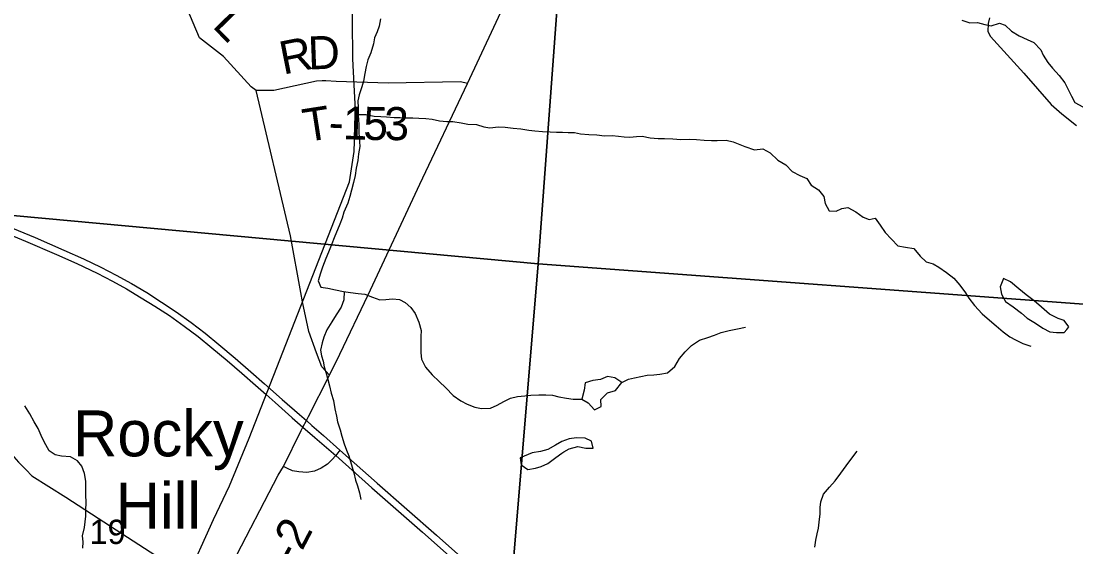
# Model space of a CAD drawing. Extents: x 0 to 42, y 0 to 22.
# Drawn here: x 5.443 to 6.349, y 18.48 to 18.932 of the extents above; entities that cross this region are included whole.
import ezdxf

# ---------------------------------------------------------------- set-up
doc = ezdxf.new("R2010")
doc.units = 0
for name, color, linetype in [('GM_X_County_Road', 7, 'Continuous'), ('GM_X_County_Road_Text', 7, 'Continuous'), ('GM_X_Minor_Lake', 7, 'Continuous'), ('GM_X_Minor_River', 7, 'Continuous'), ('GM_X_Rail_Line', 7, 'Continuous'), ('GM_X_Section', 7, 'Continuous'), ('GM_X_Section_Text', 7, 'Continuous'), ('GM_X_State_Route', 7, 'Continuous'), ('GM_X_Township_Road', 7, 'Continuous'), ('GM_X_Township_Road_Text', 7, 'Continuous'), ('GM_X_Unincorporated_Text', 7, 'Continuous'), ('GM_X_US_Route', 7, 'Continuous')]:
    doc.layers.add(name, color=color, linetype=linetype)

msp = doc.modelspace()

# ---------------------------------------------------------------- linework, layer by layer
at = {"layer": 'GM_X_County_Road'}
for points in [[(5.3521, 18.78312), (5.35279, 18.77466), (5.35365, 18.7652), (5.35773, 18.75509), (5.36289, 18.74584), (5.36687, 18.73724), (5.38061, 18.68303), (5.38536, 18.65853), (5.39072, 18.64463), (5.42336, 18.57738), (5.43241, 18.5623), (5.44039, 18.55303), (5.44707, 18.54656), (5.45202, 18.54117), (5.48111, 18.52285), (5.51967, 18.49807), (5.55371, 18.47608), (5.58835, 18.45351)], [(5.60973, 18.43952), (5.61449, 18.44686), (5.62436, 18.46627), (5.66368, 18.54178), (5.66812, 18.54945)]]:
    msp.add_lwpolyline(points, dxfattribs=at)
at = {"layer": 'GM_X_Minor_Lake'}
for points in [[(6.28683, 18.7108), (6.284, 18.70379), (6.28514, 18.69753), (6.28854, 18.69128), (6.29515, 18.68654), (6.30233, 18.68124), (6.30743, 18.67688), (6.31442, 18.67252), (6.32066, 18.66817), (6.3267, 18.66495), (6.33255, 18.66438), (6.33916, 18.66438), (6.34136, 18.66711)], [(6.34136, 18.66711), (6.34313, 18.66931), (6.33897, 18.6748), (6.33406, 18.67651), (6.3265, 18.6803), (6.3197, 18.68636), (6.31328, 18.69185), (6.30648, 18.69697), (6.30024, 18.70208), (6.29307, 18.70796), (6.28683, 18.7108)], [(5.95892, 18.62154), (5.95299, 18.62561), (5.94675, 18.62675), (5.94052, 18.62409), (5.93391, 18.62314), (5.9275, 18.62124), (5.92655, 18.6148), (5.92447, 18.6071)], [(5.92447, 18.6071), (5.92993, 18.60404), (5.93558, 18.59814), (5.94107, 18.60096), (5.94091, 18.60683), (5.9466, 18.6125), (5.95341, 18.61455), (5.95892, 18.62154)], [(5.90919, 18.56183), (5.91373, 18.56438), (5.9211, 18.56647), (5.9279, 18.56496), (5.93432, 18.56515), (5.93281, 18.57121), (5.92733, 18.57367), (5.92015, 18.57405), (5.91373, 18.5731), (5.9075, 18.57083), (5.90203, 18.5676), (5.89542, 18.564), (5.88919, 18.56229), (5.88182, 18.56096), (5.87163, 18.55679)], [(5.87163, 18.55679), (5.87257, 18.55073), (5.87805, 18.54675), (5.88466, 18.54789), (5.88976, 18.54922), (5.89523, 18.55187), (5.90222, 18.55699), (5.90732, 18.56078), (5.90919, 18.56183)]]:
    msp.add_lwpolyline(points, dxfattribs=at)
at = {"layer": 'GM_X_Minor_River'}
for points in [[(5.7517, 18.93417), (5.75055, 18.92772), (5.74864, 18.9228), (5.74654, 18.91769), (5.74557, 18.91257), (5.74328, 18.9048), (5.74061, 18.89874), (5.73927, 18.89325), (5.73811, 18.887), (5.73695, 18.88055), (5.73561, 18.87563), (5.73332, 18.86881), (5.73216, 18.86351), (5.73233, 18.85763), (5.7325, 18.85137), (5.73285, 18.84321), (5.73282, 18.83639), (5.73379, 18.82448)], [(6.25127, 18.93305), (6.25807, 18.93075), (6.26451, 18.93092), (6.27093, 18.92938), (6.27642, 18.92804), (6.28362, 18.93048), (6.28853, 18.92876), (6.29381, 18.92343), (6.30042, 18.91961), (6.30722, 18.91637), (6.31289, 18.91369), (6.31892, 18.9076), (6.32099, 18.90286), (6.32494, 18.89659), (6.32909, 18.89164), (6.33493, 18.88537), (6.33964, 18.87909), (6.34227, 18.87396), (6.34547, 18.86751), (6.34829, 18.86219), (6.35509, 18.85837)], [(5.73248, 18.85188), (5.73912, 18.85191), (5.74612, 18.85056), (5.7518, 18.85017), (5.75671, 18.84996), (5.76334, 18.84937), (5.76844, 18.84935), (5.77336, 18.84896), (5.77923, 18.84894), (5.78453, 18.84873), (5.79058, 18.84833), (5.79607, 18.84793), (5.80231, 18.84639), (5.80855, 18.8458), (5.81366, 18.84579), (5.82103, 18.84462), (5.82671, 18.84366), (5.83409, 18.84325), (5.84032, 18.84134), (5.84562, 18.84056), (5.853, 18.84129), (5.85868, 18.84089), (5.86549, 18.84011), (5.8723, 18.83952), (5.87892, 18.83836), (5.88421, 18.83796), (5.89083, 18.83718), (5.89746, 18.83697), (5.90294, 18.83676), (5.90786, 18.83675), (5.91297, 18.83654), (5.91827, 18.83652), (5.92356, 18.83537), (5.93056, 18.83458), (5.93737, 18.83437), (5.94418, 18.83359), (5.95062, 18.83376), (5.9561, 18.83317), (5.96102, 18.83259), (5.96594, 18.83238), (5.97143, 18.83293), (5.97654, 18.83329), (5.98335, 18.83175), (5.99016, 18.83135), (5.99565, 18.83133), (6.00284, 18.83093), (6.00965, 18.83034), (6.01703, 18.83069), (6.02308, 18.83029), (6.0297, 18.82989), (6.03595, 18.82949), (6.04087, 18.82966), (6.04863, 18.82983), (6.05468, 18.82848), (6.06469, 18.82424)], [(5.73379, 18.82448), (5.73262, 18.81817), (5.73203, 18.8123), (5.73068, 18.80586), (5.72971, 18.79942), (5.72836, 18.79336), (5.72663, 18.78692), (5.7251, 18.78143), (5.72356, 18.77557), (5.72012, 18.76781), (5.71859, 18.7627), (5.71668, 18.75759), (5.71458, 18.75267), (5.71229, 18.74718), (5.70904, 18.73924), (5.70694, 18.73356), (5.70446, 18.72808), (5.70159, 18.7207), (5.70005, 18.71558), (5.69814, 18.70896), (5.70019, 18.70345), (5.70624, 18.70267), (5.71303, 18.70131), (5.71964, 18.69976), (5.72587, 18.69879), (5.73248, 18.698), (5.73815, 18.69741), (5.74456, 18.69491), (5.75098, 18.69261), (5.75627, 18.69296), (5.76175, 18.69351), (5.76799, 18.69272), (5.77289, 18.69024), (5.77778, 18.68604), (5.78135, 18.68091), (5.78453, 18.6735), (5.78639, 18.6661), (5.78618, 18.66118), (5.78612, 18.64696), (5.78685, 18.64165), (5.79022, 18.63462), (5.79587, 18.62815), (5.80208, 18.62225), (5.80772, 18.61692), (5.81393, 18.61025), (5.82071, 18.60567), (5.82599, 18.60281), (5.83278, 18.60031), (5.83826, 18.59915), (5.84601, 18.59949), (5.85169, 18.60212), (5.85756, 18.60513), (5.86343, 18.60794), (5.8693, 18.60943), (5.87572, 18.61016), (5.88064, 18.61071), (5.88763, 18.61087), (5.89368, 18.61103), (5.89935, 18.61062), (5.90482, 18.60927), (5.91143, 18.60792), (5.91728, 18.60713), (5.92447, 18.6071), (5.92993, 18.60404), (5.93558, 18.59814), (5.94107, 18.60096), (5.94091, 18.60683), (5.9466, 18.6125), (5.95341, 18.61455), (5.95892, 18.62154), (5.9646, 18.62436), (5.9699, 18.62547), (5.9752, 18.62677), (5.98087, 18.62769), (5.98654, 18.62805), (5.99164, 18.62859), (5.99808, 18.62989), (6.00452, 18.63536), (6.00852, 18.64216), (6.01327, 18.64802), (6.01896, 18.6533), (6.0256, 18.65782), (6.03279, 18.66006), (6.03847, 18.66231), (6.04434, 18.66456), (6.05133, 18.66623), (6.05833, 18.66772), (6.06514, 18.66901)], [(6.06469, 18.82424), (6.07298, 18.82156), (6.08017, 18.82247), (6.08658, 18.81884), (6.09316, 18.81256), (6.09976, 18.80855), (6.10522, 18.80284), (6.112, 18.79939), (6.11804, 18.7969), (6.12161, 18.79101), (6.12801, 18.78719), (6.13253, 18.78148), (6.13363, 18.77541), (6.13701, 18.76895), (6.14324, 18.76893), (6.14816, 18.77099), (6.15327, 18.77191), (6.16006, 18.76828), (6.16646, 18.76351), (6.17156, 18.76159), (6.17667, 18.7629), (6.18099, 18.75681), (6.1853, 18.75035), (6.19076, 18.74464), (6.19622, 18.73912), (6.20282, 18.73776), (6.21, 18.73659), (6.21526, 18.73012), (6.22053, 18.72536), (6.22657, 18.72363), (6.23148, 18.72076), (6.23788, 18.71618), (6.24428, 18.71123), (6.24936, 18.70514), (6.25443, 18.69867), (6.25706, 18.69392), (6.26214, 18.68783), (6.26853, 18.6806), (6.27493, 18.67507), (6.28058, 18.67012), (6.28679, 18.66516), (6.29244, 18.66078), (6.29735, 18.65829), (6.30357, 18.65504), (6.31036, 18.65274)], [(5.72045, 18.69964), (5.71999, 18.69256), (5.71769, 18.68632), (5.71351, 18.6797), (5.70989, 18.67365), (5.70532, 18.66685), (5.70284, 18.66061), (5.70131, 18.65568), (5.70015, 18.64924), (5.70088, 18.6445), (5.70218, 18.63976), (5.70311, 18.63501), (5.7046, 18.63027), (5.70609, 18.62534), (5.70776, 18.61869), (5.70925, 18.61224), (5.71111, 18.60598), (5.7124, 18.59877), (5.7137, 18.59251), (5.71462, 18.58758), (5.71705, 18.58074), (5.71835, 18.57543), (5.7204, 18.56879), (5.72226, 18.56328), (5.72432, 18.55853), (5.72581, 18.5536), (5.7273, 18.54885), (5.7286, 18.54392), (5.73009, 18.53766), (5.73177, 18.53272), (5.73344, 18.52665), (5.73474, 18.52096)], [(5.45384, 18.58761), (5.4501, 18.59464), (5.44597, 18.60148)], [(5.4957, 18.479), (5.49611, 18.48469), (5.49556, 18.48981), (5.4971, 18.49681), (5.49769, 18.50174), (5.49828, 18.50648), (5.4983, 18.51216), (5.49852, 18.51804), (5.49836, 18.52524), (5.49839, 18.53168), (5.49822, 18.5368), (5.49711, 18.54325), (5.49487, 18.54952), (5.49112, 18.55427), (5.48508, 18.55771), (5.47753, 18.55831), (5.47186, 18.55929), (5.46696, 18.56291), (5.46396, 18.56785), (5.46078, 18.57393), (5.45741, 18.58191), (5.45384, 18.58761)], [(6.1248, 18.47996), (6.12558, 18.48602), (6.12674, 18.49151), (6.12789, 18.49643), (6.12848, 18.50136), (6.12927, 18.50856), (6.12929, 18.51405), (6.12988, 18.51898), (6.13217, 18.52541), (6.13749, 18.53145), (6.14243, 18.53693), (6.14718, 18.54354), (6.15174, 18.54977), (6.15669, 18.55639), (6.16125, 18.56262)]]:
    msp.add_lwpolyline(points, dxfattribs=at)
at = {"layer": 'GM_X_Rail_Line'}
msp.add_lwpolyline([(5.70705, 17.81633), (5.63469, 18.15777), (5.6265, 18.18033), (5.6113, 18.20888), (5.591, 18.2402), (5.56344, 18.27665), (5.54618, 18.30134), (5.5321, 18.33445), (5.53012, 18.35695), (5.53347, 18.38243), (5.54108, 18.39851), (5.54777, 18.41034), (5.56646, 18.42899), (5.58423, 18.451), (5.60802, 18.50362), (5.62192, 18.53257), (5.6387, 18.57356), (5.72485, 18.79389), (5.72897, 18.81999), (5.73022, 18.85519), (5.72793, 18.89985), (5.72725, 18.96662)], dxfattribs=at)
at = {"layer": 'GM_X_Section'}
for points in [[(5.29794, 19.29404), (5.92489, 19.23623), (5.88694, 18.72342), (5.24862, 18.78217), (5.27466, 19.05009)], [(5.92489, 19.23623), (6.42153, 19.19422), (6.38282, 18.68674), (5.88694, 18.72342)], [(5.24862, 18.78217), (5.88694, 18.72342), (5.84475, 18.21447), (5.19696, 18.27399), (5.22327, 18.54106)], [(5.88694, 18.72342), (6.38282, 18.68674), (6.34385, 18.17798), (5.84475, 18.21447)]]:
    msp.add_lwpolyline(points, close=True, dxfattribs=at)
at = {"layer": 'GM_X_State_Route'}
for points in [[(5.71649, 18.64601), (5.74098, 18.69674), (5.78539, 18.79206), (5.82635, 18.87867), (5.87158, 18.97579)], [(5.66812, 18.54945), (5.68349, 18.58035), (5.68493, 18.58313), (5.68788, 18.58883), (5.68962, 18.59219), (5.70775, 18.6279), (5.71649, 18.64601)], [(5.71656, 18.56334), (5.71306, 18.55867), (5.70983, 18.55505), (5.70594, 18.55143), (5.70049, 18.54782), (5.69493, 18.54538), (5.68832, 18.54415), (5.68131, 18.54462), (5.67582, 18.54569), (5.67163, 18.54753), (5.66812, 18.54945)]]:
    msp.add_lwpolyline(points, dxfattribs=at)
at = {"layer": 'GM_X_Township_Road'}
for points in [[(5.82635, 18.87867), (5.82018, 18.87987), (5.75825, 18.87876), (5.7136, 18.88021), (5.70468, 18.88089), (5.70143, 18.88069), (5.69668, 18.88044), (5.65998, 18.87254), (5.64458, 18.87243), (5.6405, 18.8756), (5.6166, 18.90165), (5.59602, 18.91783), (5.58293, 18.94893)], [(6.27499, 18.93486), (6.27381, 18.93015), (6.27362, 18.92335), (6.27581, 18.91893), (6.30445, 18.8874), (6.328, 18.86062), (6.33717, 18.85251), (6.34962, 18.8424)], [(5.68311, 18.69892), (5.67412, 18.74759), (5.64458, 18.87243)], [(5.70775, 18.6279), (5.70106, 18.63485), (5.69664, 18.64691), (5.68994, 18.66549), (5.68458, 18.69097), (5.68311, 18.69892)]]:
    msp.add_lwpolyline(points, dxfattribs=at)
at = {"layer": 'GM_X_US_Route'}
for points in [[(5.3521, 18.78312), (5.36924, 18.77572), (5.3912, 18.76635), (5.41735, 18.75516), (5.44655, 18.74291), (5.47304, 18.73156), (5.49047, 18.72382), (5.50816, 18.71552), (5.52132, 18.70853), (5.53324, 18.70203), (5.54591, 18.69438), (5.55759, 18.68706), (5.57017, 18.679), (5.58284, 18.67003), (5.59485, 18.66099), (5.60669, 18.65145), (5.61985, 18.64034), (5.63243, 18.6294), (5.64419, 18.6192), (5.65319, 18.61122)], [(5.42572, 18.7582), (5.45475, 18.74611), (5.47951, 18.73533), (5.49628, 18.72793), (5.51125, 18.72069), (5.52441, 18.71378), (5.53749, 18.70655), (5.55065, 18.69882), (5.56348, 18.69051), (5.57607, 18.6822), (5.58881, 18.67299), (5.6009, 18.66386), (5.61258, 18.65432), (5.62665, 18.64256), (5.64022, 18.63071), (5.65182, 18.62043), (5.66703, 18.60703), (5.68208, 18.59395), (5.68788, 18.58883), (5.69269, 18.58457), (5.70256, 18.57602), (5.71656, 18.56334), (5.74867, 18.53499), (5.79958, 18.49033), (5.83091, 18.46261)], [(5.65319, 18.61122), (5.66106, 18.60424), (5.67525, 18.59157)], [(5.67525, 18.59157), (5.67561, 18.59124), (5.68493, 18.58313), (5.69519, 18.57422), (5.71306, 18.55867)], [(5.71306, 18.55867), (5.74411, 18.531), (5.78754, 18.49291)], [(5.78754, 18.49291), (5.79502, 18.48634), (5.82636, 18.45862)]]:
    msp.add_lwpolyline(points, dxfattribs=at)

# ---------------------------------------------------------------- texts
at = {"layer": 'GM_X_County_Road_Text'}
msp.add_text('C-2', height=0.028409, rotation=62.41247, dxfattribs=at).set_placement((5.66563, 18.44062))
at = {"layer": 'GM_X_Section_Text'}
msp.add_text('19', height=0.020928, rotation=0.00001, dxfattribs=at).set_placement((5.50147, 18.48268))
at = {"layer": 'GM_X_Township_Road_Text'}
for s, rotation, p in [('L', 314.27715, (5.60625, 18.92751)), ('D', 2.12784, (5.68967, 18.8905)), ('R', 11.2265, (5.66796, 18.8861)), ('T', 8.84652, (5.68716, 18.82809)), ('1', 358.36796, (5.71893, 18.83067)), ('5', 358.71155, (5.73661, 18.83017)), ('3', 0.35009, (5.75499, 18.82977)), ('-', 357.15747, (5.70663, 18.83128))]:
    msp.add_text(s, height=0.02841, rotation=rotation, dxfattribs=at).set_placement(p)
at = {"layer": 'GM_X_Unincorporated_Text'}
for s, p in [('Rocky', (5.4873, 18.55804)), ('Hill', (5.52397, 18.49596))]:
    msp.add_text(s, height=0.039489, rotation=0.00001, dxfattribs=at).set_placement(p)

doc.saveas('drawing.dxf')
